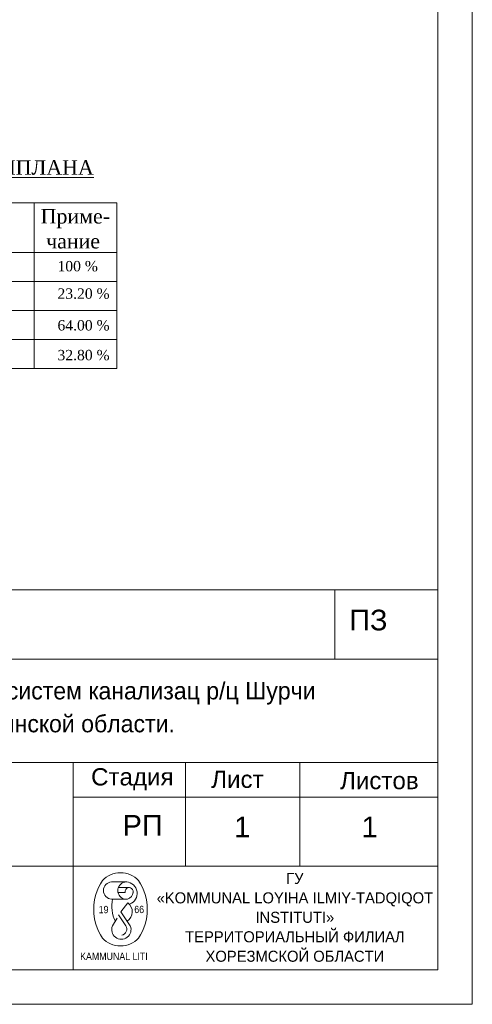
# Model space of a CAD drawing. Header units: millimetres. Extents: x 918404 to 1362154, y 4120617 to 4364104.
# Tile 624 of 649: x 1208265 to 1214823, y 4335586 to 4349845. Entities that reach past the tile are written whole.
import ezdxf

# ---------------------------------------------------------------- set-up
doc = ezdxf.new("R2010")
doc.units = ezdxf.units.MM
doc.header["$MEASUREMENT"] = 0
for name, color, linetype, lineweight in [('0_Ном._пера__7', 7, 'Continuous', 18), ('DIMS_Ном._пера__142', 142, 'Continuous', 18), ('Lines_Ном._пера__7', 7, 'Continuous', 18), ('Text blocks_Ном._пера__1_Ном._пера__7', 7, 'Continuous', 18), ('Text blocks_Ном._пера__7', 7, 'Continuous', 18), ('Элемент модели - Зона_Ном._пера__142', 142, 'Continuous', 18)]:
    doc.layers.add(name, color=color, linetype=linetype, lineweight=lineweight)
doc.styles.add('СГЕНЕРИР_СТИЛЬ_1', font='arial.ttf')
doc.styles.add('СГЕНЕРИР_СТИЛЬ_11', font='times.ttf')
doc.styles.add('СГЕНЕРИР_СТИЛЬ_12', font='txt')
doc.styles.add('СГЕНЕРИР_СТИЛЬ_13', font='txt')
doc.styles.add('СГЕНЕРИР_СТИЛЬ_17', font='times.ttf')
doc.styles.add('СГЕНЕРИР_СТИЛЬ_7', font='txt')

msp = doc.modelspace()

# ---------------------------------------------------------------- linework, layer by layer
at = {"layer": '0_Ном._пера__7', "linetype": 'Continuous'}
for p, q in [((1214823.1, 4335585.5), (1214823.1, 4364103.5)), ((1214323.1, 4336085.5), (1214323.1, 4363603.5)), ((1195823.1, 4341585.5), (1214323.1, 4341585.5)), ((1212831.8, 4340585.5), (1212831.8, 4341585.5)), ((1214323.1, 4341585.5), (1214323.1, 4336085.5)), ((1202323.1, 4340585.5), (1214321.3, 4340585.5)), ((1195823.1, 4339085.5), (1214323.1, 4339085.5)), ((1195823.1, 4339085.5), (1214323.1, 4339085.5)), ((1195823.1, 4339085.5), (1214323.1, 4339085.5)), ((1209038.5, 4339085.5), (1209038.5, 4336085.5)), ((1210669.7, 4339085.5), (1210669.7, 4337585.5)), ((1210669.7, 4339085.5), (1210669.7, 4337585.5)), ((1210669.7, 4339085.5), (1210669.7, 4337585.5)), ((1212323.1, 4339085.5), (1212323.1, 4337585.5)), ((1212323.1, 4339085.5), (1212323.1, 4337585.5)), ((1212323.1, 4339085.5), (1212323.1, 4337585.5)), ((1209038.5, 4338585.5), (1214323.1, 4338585.5)), ((1209323.1, 4338585.5), (1214323.1, 4338585.5)), ((1209323.1, 4338585.5), (1214323.1, 4338585.5)), ((1195823.1, 4337585.5), (1214323.1, 4337585.5)), ((1195823.1, 4337585.5), (1214323.1, 4337585.5)), ((1195823.1, 4337585.5), (1214323.1, 4337585.5)), ((1176062.1, 4336085.5), (1214323.1, 4336085.5)), ((1214323.1, 4336085.5), (1195823.1, 4336085.5)), ((1174562.1, 4335585.5), (1214823.1, 4335585.5))]:
    msp.add_line(p, q, dxfattribs=at)
at = {"layer": 'DIMS_Ном._пера__142', "linetype": 'Continuous'}
for p, q in [((1209597.3, 4337357.6), (1209818.9, 4337357.6)), ((1209689, 4337205.1), (1209791.9, 4337205.1)), ((1209693.7, 4337275.7), (1209855.5, 4337275.7)), ((1209826.3, 4337108.5), (1209597.3, 4337108.5)), ((1209833.9, 4337054.7), (1209731.7, 4336926.1)), ((1209694.8, 4336883.1), (1209802.8, 4336721.5)), ((1209731.7, 4336926.1), (1209867.7, 4336720.5)), ((1209609.4, 4336720.5), (1209675.8, 4336831.2))]:
    msp.add_line(p, q, dxfattribs=at)
for centre, radius, start, end in [((1209725.7, 4337131.4), 359.8, 43.12404, 136.87596), ((1210092.1, 4336961.1), 754.3, 146.50543, 213.49457), ((1209602.7, 4337233.1), 124.7, 92.45518, 267.54482), ((1209811.1, 4337232.4), 125.2, 100.59346, 261.89143), ((1209800.3, 4337191.6), 166.3, 290.31847, 86.426), ((1209359.3, 4336961.1), 754.3, 326.50543, 33.49457), ((1209790.3, 4337223.7), 120.7, 287.34234, 353.02649), ((1210116.4, 4337010), 515.9, 169.00242, 205.5846), ((1209731.7, 4336926.1), 164.3, 303.48617, 51.51242), ((1209738.5, 4336666.8), 139.9, 157.41423, 22.58577), ((1209728.4, 4336673.2), 88.7, 281.26005, 32.97288), ((1209725.7, 4336790.8), 359.8, 223.12404, 316.87596)]:
    msp.add_arc(centre, radius, start, end, dxfattribs=at)
msp.add_ellipse((1209851, 4337209.1), major_axis=(0, -66.8), ratio=0.8851371, start_param=0.8847406, end_param=4.7722671, dxfattribs=at)
at = {"layer": 'Lines_Ном._пера__7', "linetype": 'Continuous'}
for p, q in [((1200493.7, 4347192.7), (1209673.7, 4347192.7)), ((1208473.7, 4347192.7), (1208473.7, 4344792.7)), ((1209673.7, 4347192.7), (1209673.7, 4344792.7)), ((1200493.7, 4346472.7), (1209673.7, 4346472.7)), ((1200493.7, 4346052.7), (1209673.7, 4346052.7)), ((1200493.7, 4345632.7), (1209673.7, 4345632.7)), ((1200493.7, 4345212.7), (1209673.7, 4345212.7)), ((1200493.7, 4344792.7), (1209673.7, 4344792.7))]:
    msp.add_line(p, q, dxfattribs=at)

# ---------------------------------------------------------------- texts
at = {"layer": '0_Ном._пера__7', "linetype": 'Continuous', "attachment_point": 7, "style": 'СГЕНЕРИР_СТИЛЬ_1'}
for s, insert, char_height in [('{  ПЗ}', (1212806.5, 4340996), 300), ('{      Стадия}', (1208717.6, 4338682.5), 250), ('{        Лист }', (1210264.2, 4338715.5), 250), ('{        Листов }', (1212130.9, 4338697.4), 250), ('{    РП }', (1209289.7, 4338027.5), 300), ('{1}', (1211372.7, 4338004), 300), ('{1}', (1213218.7, 4338004), 300)]:
    msp.add_mtext(s, dxfattribs=dict(at, insert=insert, char_height=char_height))
at = {"layer": 'Text blocks_Ном._пера__1_Ном._пера__7', "linetype": 'Continuous', "attachment_point": 2}
for s, insert, char_height, width, line_spacing_factor, style in [('{Строительство Развитие систем канализац р/ц Шурчи\\PСурхандарьинской области.}', (1208323.1, 4340251.5), 250, 12000, 1.14449, 'СГЕНЕРИР_СТИЛЬ_7'), ('{ГУ\\P«KOMMUNAL LOYIHA ILMIY-TADQIQOT INSTITUTI»\\PТЕРРИТОРИАЛЬНЫЙ ФИЛИАЛ\\PХОРЕЗМСКОЙ ОБЛАСТИ}', (1212252.1, 4337488.9), 160, 4312.911, 1.056666, 'СГЕНЕРИР_СТИЛЬ_13')]:
    msp.add_mtext(s, dxfattribs=dict(at, insert=insert, char_height=char_height, width=width, line_spacing_factor=line_spacing_factor, style=style))
at = {"layer": 'Text blocks_Ном._пера__7', "linetype": 'Continuous', "attachment_point": 1}
for s, insert, char_height, style in [('{\\LТЕХНИКО-ЭКОНОМИЧЕСКИЕ ПОКАЗАТЕЛИ ГЕНПЛАНА}', (1200837.8, 4347809.7), 210, 'СГЕНЕРИР_СТИЛЬ_17'), ('{100 %}', (1208812.6, 4346350.4), 150, 'СГЕНЕРИР_СТИЛЬ_11'), ('{23.20 %}', (1208812.6, 4345953.1), 150, 'СГЕНЕРИР_СТИЛЬ_11'), ('{64.00 %}', (1208812.6, 4345494), 150, 'СГЕНЕРИР_СТИЛЬ_11'), ('{32.80 %}', (1208812.6, 4345062.4), 150, 'СГЕНЕРИР_СТИЛЬ_11')]:
    msp.add_mtext(s, dxfattribs=dict(at, insert=insert, char_height=char_height, style=style))
at = {"layer": 'Text blocks_Ном._пера__7', "linetype": 'Continuous', "insert": (1208568.9, 4347103.2), "char_height": 210, "attachment_point": 1, "line_spacing_factor": 1.031392, "style": 'СГЕНЕРИР_СТИЛЬ_17'}
msp.add_mtext('{Приме-\\P чание}', dxfattribs=at)
at = {"layer": 'Элемент модели - Зона_Ном._пера__142', "linetype": 'Continuous', "char_height": 106.25, "attachment_point": 1, "style": 'СГЕНЕРИР_СТИЛЬ_12'}
for s, insert in [('{\\W0.900000x;19}', (1209409.6, 4337010.9)), ('{\\W0.900000x;66}', (1209925.5, 4337012.6)), ('{\\W0.900000x;KAMMUNAL LITI}', (1209140.7, 4336333.3))]:
    msp.add_mtext(s, dxfattribs=dict(at, insert=insert))

doc.saveas('drawing.dxf')
